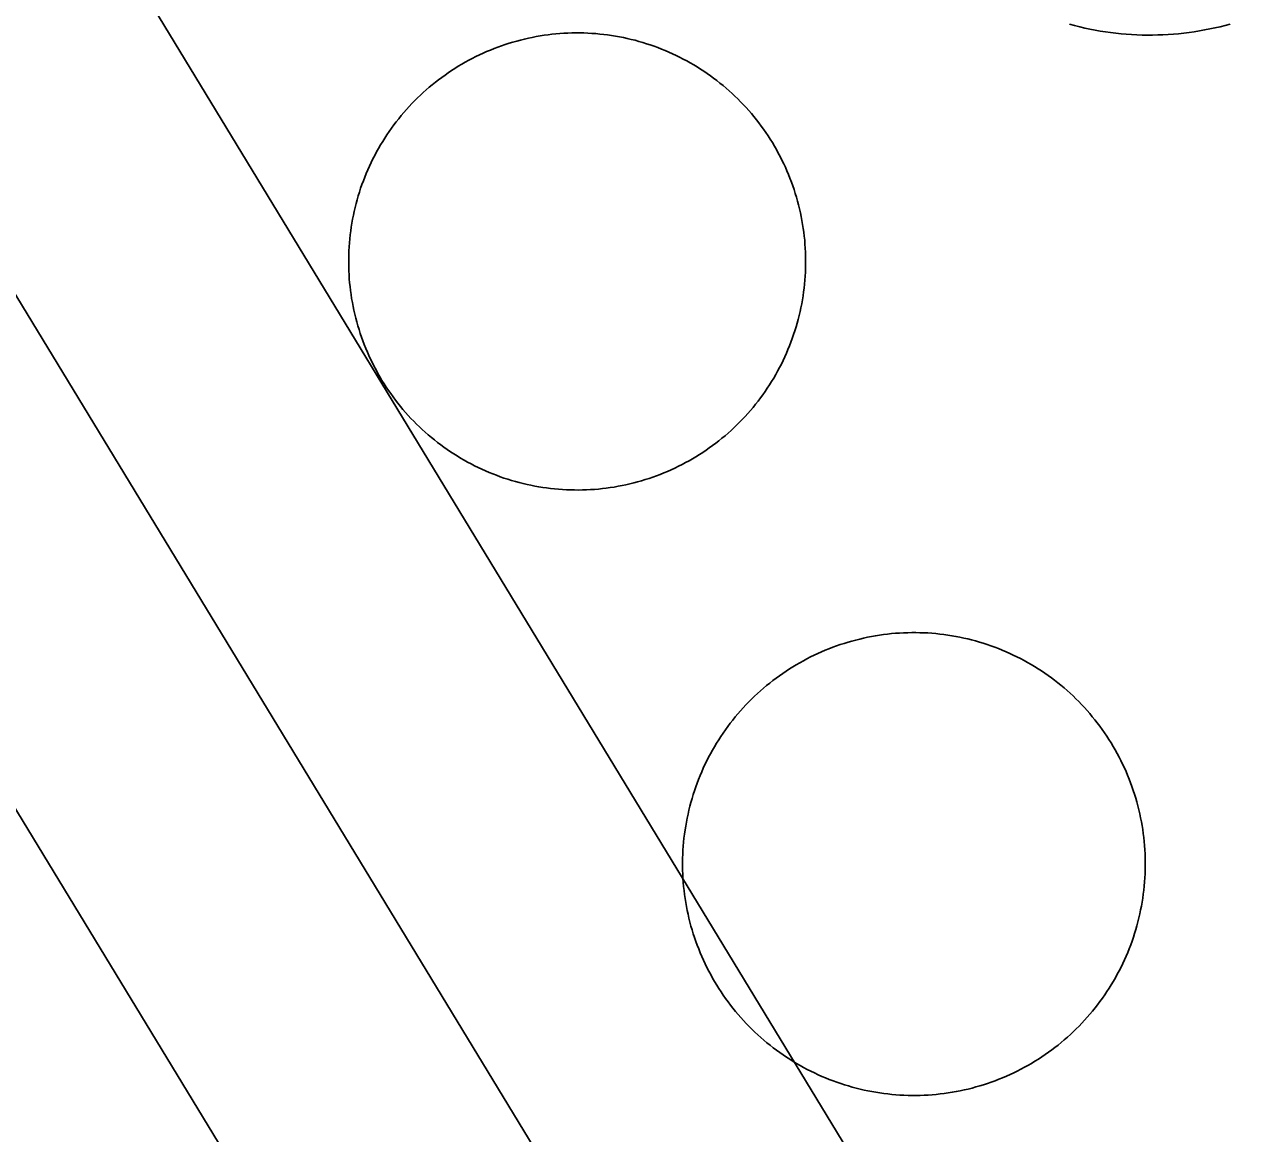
# Model space of a CAD drawing. Extents: x 3651524 to 3689615, y 505651 to 531377.
# Drawn here: x 3680890.3 to 3680958.9, y 516765.9 to 516828.2 of the extents above; entities that cross this region are included whole.
import ezdxf

# ---------------------------------------------------------------- set-up
doc = ezdxf.new("R2010")
doc.units = 0
doc.layers.add('V-DOMW-TANK', color=7, linetype='Continuous')
doc.layers.add('V-ROAD-CNTR', color=7, linetype='Continuous')

msp = doc.modelspace()

# ---------------------------------------------------------------- linework, layer by layer
at = {"layer": 'V-DOMW-TANK'}
for points in [[(3680958.101, 516828.261), (3680957.816, 516828.184), (3680957.532, 516828.112), (3680957.243, 516828.046), (3680956.956, 516827.985), (3680956.665, 516827.928), (3680956.376, 516827.876), (3680956.084, 516827.829), (3680955.793, 516827.788), (3680955.5, 516827.753), (3680955.207, 516827.721), (3680954.912, 516827.696), (3680954.619, 516827.676), (3680954.324, 516827.659), (3680954.029, 516827.649), (3680953.735, 516827.643), (3680953.44, 516827.643), (3680953.147, 516827.647), (3680952.852, 516827.657), (3680952.557, 516827.672), (3680952.262, 516827.692), (3680951.969, 516827.719), (3680951.676, 516827.749), (3680951.381, 516827.784), (3680951.091, 516827.825), (3680950.8, 516827.87), (3680950.509, 516827.921), (3680950.222, 516827.977), (3680949.931, 516828.038), (3680949.645, 516828.104), (3680949.358, 516828.175), (3680949.073, 516828.251)], [(3680915.316, 516826.226), (3680915.513, 516826.334), (3680915.713, 516826.432), (3680915.914, 516826.531), (3680916.119, 516826.625), (3680916.324, 516826.715), (3680916.531, 516826.801), (3680916.737, 516826.885), (3680916.946, 516826.965), (3680917.157, 516827.041), (3680917.37, 516827.112), (3680917.583, 516827.182), (3680917.798, 516827.246), (3680918.015, 516827.307), (3680918.23, 516827.364), (3680918.448, 516827.418), (3680918.667, 516827.469), (3680918.886, 516827.514), (3680919.105, 516827.557), (3680919.328, 516827.594), (3680919.547, 516827.629), (3680919.771, 516827.659), (3680919.992, 516827.686), (3680920.215, 516827.708), (3680920.438, 516827.727), (3680920.661, 516827.743), (3680920.887, 516827.753), (3680921.11, 516827.762), (3680921.333, 516827.766), (3680921.558, 516827.766), (3680921.782, 516827.76), (3680922.007, 516827.751), (3680922.23, 516827.739), (3680922.453, 516827.723), (3680922.677, 516827.702), (3680922.9, 516827.678), (3680923.121, 516827.649), (3680923.344, 516827.618), (3680923.565, 516827.581), (3680923.785, 516827.542), (3680924.006, 516827.499), (3680924.225, 516827.452), (3680924.442, 516827.401), (3680924.659, 516827.348), (3680924.876, 516827.289), (3680925.091, 516827.225), (3680925.304, 516827.16), (3680925.517, 516827.09), (3680925.73, 516827.016), (3680925.939, 516826.938), (3680926.148, 516826.856), (3680926.357, 516826.772), (3680926.562, 516826.684), (3680926.766, 516826.592), (3680926.969, 516826.498), (3680927.168, 516826.398), (3680927.371, 516826.295), (3680927.567, 516826.191), (3680927.764, 516826.08), (3680927.956, 516825.968), (3680928.149, 516825.853), (3680928.339, 516825.734), (3680928.526, 516825.611), (3680928.712, 516825.484), (3680928.894, 516825.355), (3680929.079, 516825.224), (3680929.255, 516825.089), (3680929.431, 516824.95), (3680929.605, 516824.808), (3680929.775, 516824.661), (3680929.945, 516824.516), (3680930.111, 516824.366), (3680930.273, 516824.212), (3680930.434, 516824.057), (3680930.592, 516823.897), (3680930.746, 516823.735), (3680930.899, 516823.571), (3680931.049, 516823.403), (3680931.196, 516823.236), (3680931.34, 516823.064), (3680931.479, 516822.887), (3680931.618, 516822.711), (3680931.751, 516822.531), (3680931.882, 516822.351), (3680932.011, 516822.166), (3680932.136, 516821.98), (3680932.257, 516821.792), (3680932.376, 516821.601), (3680932.491, 516821.409), (3680932.601, 516821.214), (3680932.71, 516821.018), (3680932.814, 516820.821), (3680932.915, 516820.62), (3680933.015, 516820.418), (3680933.107, 516820.215), (3680933.197, 516820.012), (3680933.285, 516819.803), (3680933.367, 516819.596), (3680933.447, 516819.385), (3680933.523, 516819.174), (3680933.597, 516818.963)], [(3680908.574, 516815.298), (3680908.582, 516815.523), (3680908.595, 516815.748), (3680908.611, 516815.971), (3680908.631, 516816.195), (3680908.656, 516816.416), (3680908.685, 516816.639), (3680908.715, 516816.86), (3680908.752, 516817.081), (3680908.791, 516817.302), (3680908.834, 516817.522), (3680908.881, 516817.741), (3680908.933, 516817.96), (3680908.988, 516818.177), (3680909.045, 516818.392), (3680909.109, 516818.607), (3680909.174, 516818.822), (3680909.244, 516819.035), (3680909.318, 516819.246), (3680909.397, 516819.457), (3680909.477, 516819.666), (3680909.561, 516819.873), (3680909.649, 516820.08), (3680909.741, 516820.284), (3680909.836, 516820.489), (3680909.934, 516820.688), (3680910.036, 516820.886), (3680910.143, 516821.085), (3680910.251, 516821.28), (3680910.364, 516821.474), (3680910.481, 516821.667), (3680910.6, 516821.855), (3680910.722, 516822.044), (3680910.849, 516822.228), (3680910.978, 516822.412), (3680911.11, 516822.592), (3680911.247, 516822.771), (3680911.384, 516822.947), (3680911.525, 516823.121), (3680911.671, 516823.293), (3680911.818, 516823.461), (3680911.968, 516823.627), (3680912.121, 516823.791), (3680912.277, 516823.95), (3680912.437, 516824.11), (3680912.598, 516824.264), (3680912.762, 516824.417), (3680912.928, 516824.567), (3680913.098, 516824.712), (3680913.27, 516824.856), (3680913.446, 516824.997), (3680913.622, 516825.134), (3680913.803, 516825.269), (3680913.983, 516825.4), (3680914.169, 516825.529), (3680914.354, 516825.652), (3680914.542, 516825.773), (3680914.732, 516825.892), (3680914.925, 516826.006), (3680915.12, 516826.119), (3680915.316, 516826.226)], [(3680933.597, 516818.963), (3680933.664, 516818.75), (3680933.728, 516818.535), (3680933.791, 516818.32), (3680933.851, 516818.103), (3680933.902, 516817.886), (3680933.951, 516817.667), (3680933.996, 516817.448), (3680934.039, 516817.229), (3680934.078, 516817.008), (3680934.113, 516816.786), (3680934.141, 516816.563), (3680934.168, 516816.344), (3680934.193, 516816.119), (3680934.211, 516815.893), (3680934.225, 516815.672), (3680934.238, 516815.449), (3680934.244, 516815.224), (3680934.248, 516814.998), (3680934.246, 516814.775), (3680934.242, 516814.552), (3680934.233, 516814.327), (3680934.221, 516814.104), (3680934.205, 516813.88), (3680934.184, 516813.657), (3680934.16, 516813.434), (3680934.133, 516813.213), (3680934.1, 516812.989), (3680934.066, 516812.768), (3680934.025, 516812.549), (3680933.982, 516812.328), (3680933.934, 516812.107), (3680933.883, 516811.892), (3680933.828, 516811.675), (3680933.771, 516811.458), (3680933.707, 516811.245), (3680933.642, 516811.027), (3680933.572, 516810.816), (3680933.498, 516810.603), (3680933.42, 516810.393), (3680933.341, 516810.184), (3680933.255, 516809.977), (3680933.166, 516809.772), (3680933.076, 516809.567), (3680932.98, 516809.366), (3680932.882, 516809.162), (3680932.779, 516808.963), (3680932.673, 516808.766), (3680932.564, 516808.57), (3680932.452, 516808.377), (3680932.335, 516808.185), (3680932.216, 516807.994), (3680932.093, 516807.808), (3680931.968, 516807.622), (3680931.839, 516807.439), (3680931.706, 516807.257), (3680931.571, 516807.079), (3680931.432, 516806.903), (3680931.291, 516806.729), (3680931.147, 516806.559), (3680931, 516806.389), (3680930.848, 516806.223), (3680930.695, 516806.061), (3680930.537, 516805.899), (3680930.379, 516805.742), (3680930.219, 516805.586), (3680930.054, 516805.434), (3680929.888, 516805.285), (3680929.718, 516805.137), (3680929.546, 516804.994), (3680929.372, 516804.855), (3680929.193, 516804.715), (3680929.015, 516804.582), (3680928.833, 516804.451), (3680928.649, 516804.322), (3680928.462, 516804.197), (3680928.274, 516804.077), (3680928.083, 516803.958), (3680927.891, 516803.843), (3680927.698, 516803.732), (3680927.502, 516803.624), (3680927.303, 516803.522), (3680927.102, 516803.419), (3680926.9, 516803.321), (3680926.697, 516803.227), (3680926.492, 516803.136), (3680926.287, 516803.048), (3680926.078, 516802.966), (3680925.869, 516802.887), (3680925.659, 516802.811), (3680925.446, 516802.737), (3680925.233, 516802.67), (3680925.017, 516802.604), (3680924.802, 516802.543), (3680924.585, 516802.485), (3680924.368, 516802.432), (3680924.149, 516802.383), (3680923.93, 516802.336), (3680923.709, 516802.295), (3680923.49, 516802.256), (3680923.269, 516802.221)], [(3680923.269, 516802.221), (3680923.045, 516802.19), (3680922.824, 516802.164), (3680922.601, 516802.141), (3680922.378, 516802.123), (3680922.154, 516802.108), (3680921.931, 516802.096), (3680921.706, 516802.09), (3680921.483, 516802.086), (3680921.257, 516802.09), (3680921.034, 516802.092), (3680920.811, 516802.1), (3680920.586, 516802.112), (3680920.362, 516802.129), (3680920.139, 516802.149), (3680919.916, 516802.174), (3680919.695, 516802.201), (3680919.474, 516802.233), (3680919.252, 516802.266), (3680919.031, 516802.309), (3680918.812, 516802.352), (3680918.593, 516802.399), (3680918.374, 516802.45), (3680918.157, 516802.504), (3680917.94, 516802.563), (3680917.725, 516802.627), (3680917.512, 516802.692), (3680917.297, 516802.762), (3680917.086, 516802.835), (3680916.877, 516802.913), (3680916.668, 516802.993), (3680916.459, 516803.077), (3680916.256, 516803.165), (3680916.049, 516803.257), (3680915.847, 516803.354), (3680915.646, 516803.452), (3680915.445, 516803.554), (3680915.249, 516803.661), (3680915.052, 516803.769), (3680914.859, 516803.882), (3680914.667, 516803.999), (3680914.478, 516804.117), (3680914.29, 516804.24), (3680914.104, 516804.365), (3680913.921, 516804.494), (3680913.741, 516804.627), (3680913.563, 516804.763), (3680913.385, 516804.902), (3680913.215, 516805.043), (3680913.041, 516805.187), (3680912.873, 516805.334), (3680912.705, 516805.486), (3680912.543, 516805.639), (3680912.381, 516805.795), (3680912.224, 516805.952), (3680912.068, 516806.112), (3680911.916, 516806.28), (3680911.767, 516806.446), (3680911.619, 516806.616), (3680911.476, 516806.788), (3680911.337, 516806.962), (3680911.2, 516807.14), (3680911.064, 516807.318), (3680910.933, 516807.501), (3680910.806, 516807.685), (3680910.681, 516807.871), (3680910.561, 516808.058), (3680910.442, 516808.248), (3680910.327, 516808.439), (3680910.215, 516808.635), (3680910.106, 516808.832), (3680910.002, 516809.031), (3680909.901, 516809.231), (3680909.803, 516809.432), (3680909.709, 516809.635), (3680909.619, 516809.84), (3680909.533, 516810.046), (3680909.449, 516810.255), (3680909.369, 516810.464), (3680909.293, 516810.675), (3680909.221, 516810.888), (3680909.152, 516811.101), (3680909.086, 516811.314), (3680909.027, 516811.531), (3680908.969, 516811.746), (3680908.914, 516811.965), (3680908.865, 516812.182), (3680908.82, 516812.402), (3680908.777, 516812.623), (3680908.738, 516812.844), (3680908.705, 516813.065), (3680908.674, 516813.286), (3680908.648, 516813.512), (3680908.625, 516813.733), (3680908.605, 516813.958), (3680908.593, 516814.179), (3680908.58, 516814.403), (3680908.572, 516814.628), (3680908.57, 516814.853), (3680908.57, 516815.074), (3680908.574, 516815.298)], [(3680932.409, 516791.387), (3680932.589, 516791.522), (3680932.773, 516791.657), (3680932.958, 516791.786), (3680933.146, 516791.913), (3680933.336, 516792.04), (3680933.529, 516792.159), (3680933.724, 516792.276), (3680933.92, 516792.389), (3680934.119, 516792.499), (3680934.317, 516792.604), (3680934.52, 516792.708), (3680934.725, 516792.808), (3680934.93, 516792.905), (3680935.137, 516792.997), (3680935.346, 516793.085), (3680935.557, 516793.171), (3680935.767, 516793.253), (3680935.98, 516793.331), (3680936.195, 516793.404), (3680936.411, 516793.474), (3680936.628, 516793.542), (3680936.847, 516793.603), (3680937.066, 516793.662), (3680937.285, 516793.718), (3680937.506, 516793.767), (3680937.729, 516793.816), (3680937.951, 516793.859), (3680938.172, 516793.9), (3680938.399, 516793.935), (3680938.622, 516793.968), (3680938.848, 516793.994), (3680939.075, 516794.019), (3680939.3, 516794.039), (3680939.526, 516794.054), (3680939.755, 516794.068), (3680939.98, 516794.074), (3680940.208, 516794.078), (3680940.433, 516794.078), (3680940.66, 516794.074), (3680940.885, 516794.068), (3680941.115, 516794.056), (3680941.34, 516794.039), (3680941.565, 516794.021), (3680941.793, 516793.996), (3680942.018, 516793.97), (3680942.241, 516793.939), (3680942.469, 516793.902), (3680942.69, 516793.863), (3680942.913, 516793.82), (3680943.134, 516793.773), (3680943.355, 516793.722), (3680943.574, 516793.669), (3680943.796, 516793.609), (3680944.013, 516793.548), (3680944.23, 516793.48), (3680944.445, 516793.413), (3680944.66, 516793.337), (3680944.873, 516793.259), (3680945.086, 516793.179), (3680945.297, 516793.093), (3680945.506, 516793.005), (3680945.713, 516792.913), (3680945.917, 516792.817), (3680946.122, 516792.718), (3680946.325, 516792.616), (3680946.521, 516792.509), (3680946.722, 516792.399), (3680946.919, 516792.286), (3680947.113, 516792.169), (3680947.306, 516792.049), (3680947.496, 516791.926), (3680947.687, 516791.799), (3680947.871, 516791.668), (3680948.055, 516791.535), (3680948.236, 516791.399), (3680948.416, 516791.26), (3680948.592, 516791.117), (3680948.766, 516790.971), (3680948.936, 516790.822), (3680949.106, 516790.67), (3680949.272, 516790.517), (3680949.436, 516790.359), (3680949.596, 516790.199), (3680949.753, 516790.035), (3680949.909, 516789.87), (3680950.06, 516789.702), (3680950.21, 516789.53), (3680950.355, 516789.353), (3680950.499, 516789.179), (3680950.636, 516789.001), (3680950.775, 516788.821), (3680950.908, 516788.637), (3680951.039, 516788.45), (3680951.166, 516788.264), (3680951.289, 516788.071), (3680951.41, 516787.881), (3680951.527, 516787.686), (3680951.639, 516787.49), (3680951.75, 516787.291), (3680951.857, 516787.09)], [(3680927.442, 516779.371), (3680927.416, 516779.597), (3680927.391, 516779.822), (3680927.371, 516780.049), (3680927.354, 516780.275), (3680927.342, 516780.502), (3680927.334, 516780.729), (3680927.33, 516780.955), (3680927.33, 516781.182), (3680927.334, 516781.409), (3680927.342, 516781.637), (3680927.354, 516781.862), (3680927.369, 516782.089), (3680927.389, 516782.314), (3680927.412, 516782.54), (3680927.44, 516782.763), (3680927.471, 516782.99), (3680927.506, 516783.214), (3680927.547, 516783.439), (3680927.59, 516783.658), (3680927.637, 516783.883), (3680927.686, 516784.104), (3680927.741, 516784.324), (3680927.801, 516784.543), (3680927.862, 516784.764), (3680927.928, 516784.979), (3680927.999, 516785.194), (3680928.073, 516785.409), (3680928.149, 516785.622), (3680928.231, 516785.835), (3680928.315, 516786.046), (3680928.405, 516786.255), (3680928.497, 516786.464), (3680928.591, 516786.666), (3680928.692, 516786.871), (3680928.794, 516787.072), (3680928.901, 516787.273), (3680929.011, 516787.471), (3680929.124, 516787.668), (3680929.24, 516787.862), (3680929.361, 516788.055), (3680929.484, 516788.245), (3680929.611, 516788.434), (3680929.74, 516788.62), (3680929.873, 516788.805), (3680930.011, 516788.985), (3680930.15, 516789.163), (3680930.293, 516789.341), (3680930.439, 516789.513), (3680930.586, 516789.685), (3680930.74, 516789.855), (3680930.893, 516790.021), (3680931.051, 516790.183), (3680931.211, 516790.345), (3680931.372, 516790.502), (3680931.54, 516790.656), (3680931.708, 516790.81), (3680931.882, 516790.957), (3680932.052, 516791.104), (3680932.229, 516791.246), (3680932.409, 516791.387)], [(3680951.857, 516787.09), (3680951.961, 516786.89), (3680952.059, 516786.685), (3680952.156, 516786.48), (3680952.25, 516786.273), (3680952.336, 516786.064), (3680952.422, 516785.853), (3680952.504, 516785.64), (3680952.582, 516785.427), (3680952.655, 516785.214), (3680952.727, 516784.997), (3680952.792, 516784.78), (3680952.856, 516784.563), (3680952.913, 516784.344), (3680952.969, 516784.123), (3680953.02, 516783.904), (3680953.067, 516783.68), (3680953.114, 516783.457), (3680953.151, 516783.234), (3680953.186, 516783.011), (3680953.218, 516782.786), (3680953.245, 516782.56), (3680953.27, 516782.335), (3680953.29, 516782.11), (3680953.307, 516781.882), (3680953.319, 516781.657), (3680953.327, 516781.43), (3680953.331, 516781.202), (3680953.331, 516780.977), (3680953.327, 516780.75), (3680953.319, 516780.522), (3680953.307, 516780.295), (3680953.29, 516780.07), (3680953.272, 516779.84), (3680953.249, 516779.617), (3680953.221, 516779.392), (3680953.19, 516779.167), (3680953.155, 516778.943), (3680953.114, 516778.72), (3680953.071, 516778.497), (3680953.022, 516778.276), (3680952.975, 516778.055), (3680952.919, 516777.833), (3680952.86, 516777.614), (3680952.799, 516777.395), (3680952.733, 516777.18), (3680952.661, 516776.963), (3680952.588, 516776.75), (3680952.512, 516776.535), (3680952.43, 516776.322), (3680952.346, 516776.113), (3680952.256, 516775.904), (3680952.164, 516775.695), (3680952.067, 516775.491), (3680951.969, 516775.288), (3680951.867, 516775.085), (3680951.76, 516774.884), (3680951.65, 516774.686), (3680951.537, 516774.489), (3680951.42, 516774.294), (3680951.299, 516774.102), (3680951.177, 516773.912), (3680951.05, 516773.723), (3680950.921, 516773.539), (3680950.785, 516773.354), (3680950.65, 516773.172), (3680950.511, 516772.994), (3680950.368, 516772.818), (3680950.222, 516772.644), (3680950.075, 516772.472), (3680949.923, 516772.304), (3680949.768, 516772.138), (3680949.61, 516771.974), (3680949.45, 516771.814), (3680949.286, 516771.657), (3680949.12, 516771.501), (3680948.952, 516771.349), (3680948.78, 516771.2), (3680948.608, 516771.055), (3680948.432, 516770.911), (3680948.254, 516770.772), (3680948.072, 516770.635), (3680947.888, 516770.502), (3680947.703, 516770.371), (3680947.515, 516770.244), (3680947.324, 516770.123), (3680947.132, 516770), (3680946.937, 516769.881), (3680946.741, 516769.768), (3680946.542, 516769.66), (3680946.345, 516769.551), (3680946.141, 516769.449), (3680945.936, 516769.349), (3680945.731, 516769.254), (3680945.524, 516769.16), (3680945.315, 516769.072), (3680945.104, 516768.986), (3680944.893, 516768.906), (3680944.68, 516768.828), (3680944.463, 516768.755), (3680944.25, 516768.683)], [(3680944.25, 516768.683), (3680944.033, 516768.617), (3680943.814, 516768.554), (3680943.595, 516768.495), (3680943.376, 516768.439), (3680943.155, 516768.388), (3680942.931, 516768.341), (3680942.71, 516768.298), (3680942.487, 516768.259), (3680942.262, 516768.222), (3680942.038, 516768.191), (3680941.813, 516768.163), (3680941.586, 516768.14), (3680941.361, 516768.12), (3680941.135, 516768.103), (3680940.908, 516768.091), (3680940.681, 516768.083), (3680940.453, 516768.079), (3680940.228, 516768.079), (3680940.001, 516768.083), (3680939.773, 516768.091), (3680939.546, 516768.101), (3680939.321, 516768.118), (3680939.095, 516768.138), (3680938.868, 516768.161), (3680938.643, 516768.189), (3680938.42, 516768.22), (3680938.194, 516768.255), (3680937.971, 516768.294), (3680937.748, 516768.337), (3680937.527, 516768.384), (3680937.305, 516768.435), (3680937.084, 516768.49), (3680936.865, 516768.548), (3680936.648, 516768.611), (3680936.431, 516768.677), (3680936.216, 516768.746), (3680936.001, 516768.82), (3680935.786, 516768.9), (3680935.575, 516768.98), (3680935.364, 516769.064), (3680935.155, 516769.152), (3680934.948, 516769.244), (3680934.745, 516769.34), (3680934.539, 516769.441), (3680934.336, 516769.543), (3680934.135, 516769.65), (3680933.937, 516769.758), (3680933.742, 516769.873), (3680933.547, 516769.99), (3680933.355, 516770.108), (3680933.164, 516770.233), (3680932.976, 516770.36), (3680932.79, 516770.489), (3680932.605, 516770.622), (3680932.425, 516770.76), (3680932.245, 516770.899), (3680932.069, 516771.04), (3680931.895, 516771.188), (3680931.725, 516771.335), (3680931.555, 516771.487), (3680931.389, 516771.64), (3680931.223, 516771.8), (3680931.065, 516771.96), (3680930.908, 516772.124), (3680930.752, 516772.29), (3680930.6, 516772.457), (3680930.451, 516772.627), (3680930.305, 516772.802), (3680930.162, 516772.978), (3680930.023, 516773.156), (3680929.886, 516773.338), (3680929.752, 516773.518), (3680929.621, 516773.707), (3680929.496, 516773.895), (3680929.372, 516774.086), (3680929.251, 516774.278), (3680929.134, 516774.473), (3680929.021, 516774.669), (3680928.911, 516774.866), (3680928.804, 516775.067), (3680928.7, 516775.269), (3680928.601, 516775.472), (3680928.505, 516775.679), (3680928.413, 516775.886), (3680928.323, 516776.095), (3680928.239, 516776.306), (3680928.157, 516776.517), (3680928.079, 516776.73), (3680928.006, 516776.945), (3680927.934, 516777.16), (3680927.868, 516777.377), (3680927.805, 516777.596), (3680927.747, 516777.813), (3680927.692, 516778.034), (3680927.641, 516778.255), (3680927.594, 516778.477), (3680927.549, 516778.7), (3680927.51, 516778.923), (3680927.475, 516779.146), (3680927.442, 516779.371)]]:
    msp.add_lwpolyline(points, dxfattribs=at)
at = {"layer": 'V-ROAD-CNTR'}
for points in [[(3680926.646, 517160.646), (3680952.622, 517164.176), (3680979.1, 517164.985), (3680990.245, 517161.548), (3681009.096, 517144.52), (3681030.204, 517115.618), (3681046.124, 517083.239), (3681046.911, 517065.422), (3681042.242, 517052.295), (3680973.302, 517010.051), (3680868.551, 516938.763), (3680857.949, 516923.146), (3680853.78, 516908.039), (3680856.795, 516889.734), (3680875.241, 516837.067), (3680959.234, 516698.94), (3681019.625, 516597.132), (3681037.504, 516573.172), (3681055.352, 516561.09), (3681084.829, 516550.027), (3681131.372, 516542.967)], [(3681414.288, 516349.546), (3681388.246, 516354.362), (3681370.783, 516362.025), (3681362, 516370.022), (3681346.9, 516390.199), (3681302.923, 516472.437), (3681275.614, 516509.626), (3681252.165, 516529.021), (3681226.521, 516541.218), (3681195.955, 516552.199), (3681170.065, 516557.036), (3681132.683, 516557.94), (3681088.63, 516564.622), (3681062.288, 516574.509), (3681048.011, 516584.173), (3681032.121, 516605.467), (3680972.093, 516706.663), (3680888.877, 516843.513), (3680871.383, 516893.46), (3680869.116, 516907.225), (3680871.75, 516916.769), (3680879.355, 516927.971), (3680981.445, 516997.449), (3681012.997, 517016.782)], [(3681432.653, 516319.853), (3681410.183, 516319.797), (3681379.374, 516325.494), (3681354.225, 516336.531), (3681339.692, 516349.76), (3681321.518, 516374.045), (3681277.477, 516456.405), (3681253.632, 516488.876), (3681235.915, 516503.529), (3681214.979, 516513.488), (3681188.079, 516523.151), (3681166.927, 516527.104), (3681130.061, 516527.994), (3681081.028, 516535.432), (3681048.416, 516547.671), (3681026.997, 516562.171), (3681007.129, 516588.797), (3680946.375, 516691.217), (3680861.605, 516830.621), (3680844.279, 516880.092)]]:
    msp.add_lwpolyline(points, dxfattribs=at)

doc.saveas('drawing.dxf')
